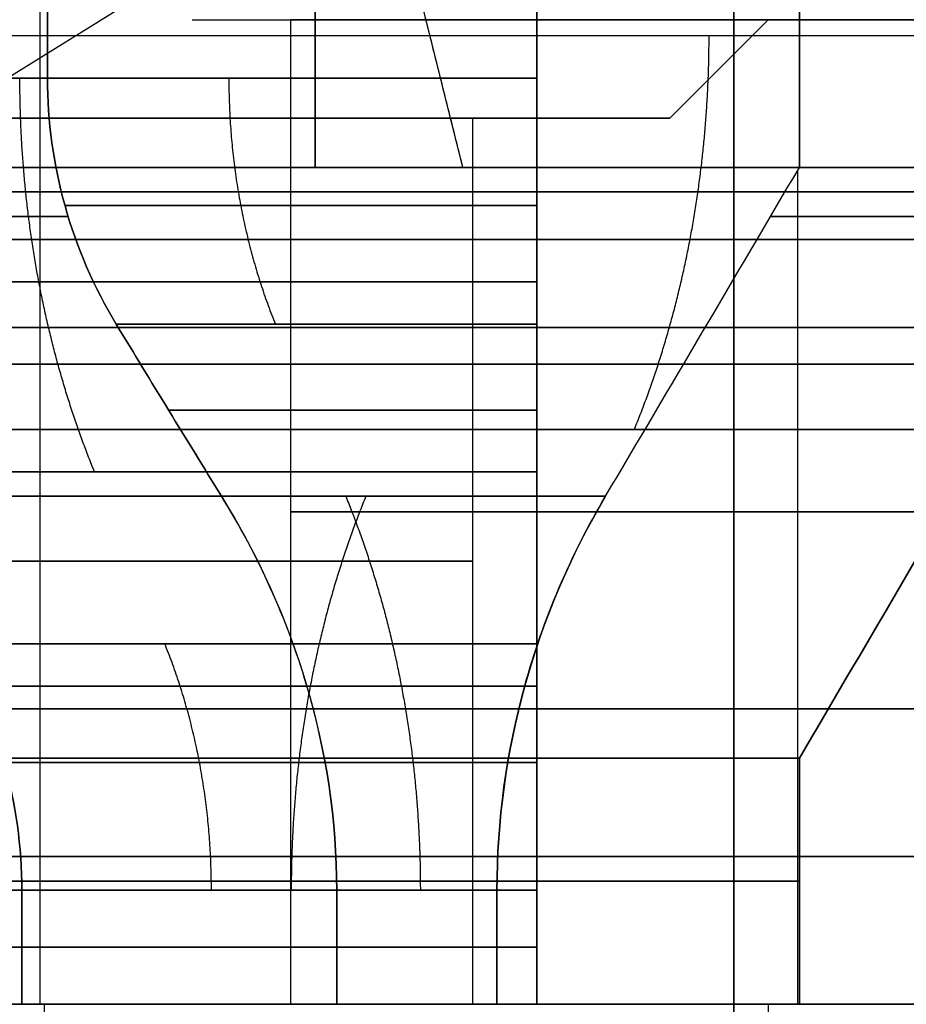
# Model space of a CAD drawing. Header units: millimetres. Extents: x 0 to 322, y -110 to 60.
# Tile 594 of 656: x 284.48 to 286.28, y -86.9 to -84.9. Entities that reach past the tile are written whole.
import ezdxf

# ---------------------------------------------------------------- set-up
doc = ezdxf.new("R2010")
doc.units = ezdxf.units.MM
doc.layers.add('Layer 01', color=18, linetype='Continuous', true_color=0x000000)

msp = doc.modelspace()

# ---------------------------------------------------------------- linework, layer by layer
at = {"layer": 'Layer 01'}
for p, q in [((284.5216, -86.9, 23.66), (284.5216, -83.7, 23.66)), ((284.5216, -86.9, 24.46), (284.5216, -83.7, 24.46)), ((284.5216, -86.9, 12.54), (284.5216, -83.7, 12.54)), ((284.5216, -86.9, 13.34), (284.5216, -83.7, 13.34)), ((285.53, -86.9, 22.6516), (285.53, -83.7, 22.6516)), ((285.53, -83.7, 25.4684), (285.53, -86.9, 25.4684)), ((285.53, -86.9, 11.5316), (285.53, -83.7, 11.5316)), ((285.53, -83.7, 14.3484), (285.53, -86.9, 14.3484)), ((285.08, -83.9667, 27.575), (285.08, -85.2, 27.575)), ((285.38, -85.2, 27.525), (285.18, -84.3999, 27.525)), ((283.9, -85.3629, 18.5), (285.2947, -84.4969, 17.9478)), ((284.83, -84.9, 24.06), (285.03, -84.9, 24.06)), ((284.83, -84.9, 12.94), (285.03, -84.9, 12.94)), ((285.03, -84.9, 24.06), (285.03, -86.9, 24.06)), ((285.03, -84.9, 12.94), (285.03, -86.9, 12.94)), ((285.8, -85.1, 18.5), (286, -84.9, 18.5)), ((285.93, -84.9, 22.96), (285.93, -84.9, 23.16)), ((285.93, -84.9, 24.96), (285.93, -84.9, 25.16)), ((285.93, -84.9, 11.84), (285.93, -84.9, 12.04)), ((285.93, -84.9, 13.84), (285.93, -84.9, 14.04)), ((285.4, -86.9, 18.5), (285.4, -85.1, 18.5)), ((285.4, -85.1, 18.5), (285.8, -85.1, 18.5)), ((285.38, -85.2, 27.675), (285.08, -85.2, 27.675)), ((286.0602, -86.9, 18.9), (286.0602, -85.2053, 18.9)), ((286.0602, -86.9, 18.1), (286.0602, -85.2053, 18.1)), ((284.5785, -85.3, 23.66), (283.9449, -85.3, 23.66)), ((283.9449, -85.3, 24.46), (284.5785, -85.3, 24.46)), ((284.5785, -85.3, 12.54), (283.9449, -85.3, 12.54)), ((283.9449, -85.3, 13.34), (284.5785, -85.3, 13.34)), ((285.53, -85.3, 22.0749), (285.53, -85.3, 22.7085)), ((285.53, -85.3, 25.4115), (285.53, -85.3, 26.0451)), ((285.53, -85.3, 10.9549), (285.53, -85.3, 11.5885)), ((285.53, -85.3, 14.2915), (285.53, -85.3, 14.9251)), ((286.0046, -85.3, 18.9), (286.6278, -85.3, 18.9)), ((286.6278, -85.3, 18.1), (286.0046, -85.3, 18.1)), ((284.53, -86.9, 24.06), (284.53, -88.95, 24.06)), ((285.03, -86.9, 24.06), (284.53, -86.9, 24.06)), ((285.03, -86.9, 12.94), (284.53, -86.9, 12.94)), ((284.53, -86.9, 12.94), (284.53, -88.95, 12.94)), ((284.8772, -86.9, 24.9828), (284.7475, -86.9, 24.9828)), ((284.8772, -86.9, 23.1372), (284.7475, -86.9, 23.1372)), ((284.8772, -86.9, 12.0172), (284.7475, -86.9, 12.0172)), ((284.8772, -86.9, 13.8628), (284.7475, -86.9, 13.8628)), ((284.7964, -86.9, 24.46), (284.7964, -86.9, 23.66)), ((284.7964, -86.9, 13.34), (284.7964, -86.9, 12.54)), ((285.0072, -86.9, 25.2425), (285.0072, -86.9, 25.1128)), ((285.0072, -86.9, 23.0072), (285.0072, -86.9, 22.8775)), ((285.0072, -86.9, 11.8872), (285.0072, -86.9, 11.7575)), ((285.0072, -86.9, 14.1225), (285.0072, -86.9, 13.9928)), ((285.1817, -86.9, 20.2881), (285.1817, -86.9, 20.1635)), ((285.1817, -86.9, 16.8365), (285.1817, -86.9, 16.7119)), ((286, -86.9, 18.5), (285.4, -86.9, 18.5)), ((286.33, -86.9, 25.1631), (285.53, -86.9, 25.1631)), ((286.33, -86.9, 22.9569), (285.53, -86.9, 22.9569)), ((286.33, -86.9, 14.0431), (285.53, -86.9, 14.0431)), ((286.33, -86.9, 11.8369), (285.53, -86.9, 11.8369)), ((285.6881, -86.9, 19.7817), (285.5635, -86.9, 19.7817)), ((285.6881, -86.9, 17.2183), (285.5635, -86.9, 17.2183)), ((285.93, -86.9, 25.46), (285.93, -86.9, 24.96)), ((285.93, -86.9, 23.16), (285.93, -86.9, 22.66)), ((285.93, -86.9, 14.34), (285.93, -86.9, 13.84)), ((285.93, -86.9, 12.04), (285.93, -86.9, 11.54)), ((286, -86.9, 18.5), (286, -89.2, 18.5))]:
    msp.add_line(p, q, dxfattribs=at)
at = {"layer": 'Layer 01', "extrusion": (0, -1, 0)}
for centre, radius, start, end in [((285.93, 24.06, 84.9), 0.9, 90, 270), ((285.93, 12.94, 84.9), 0.9, 90, 270), ((285.93, 24.06, 84.9), 0.9, 270, 90), ((285.93, 12.94, 84.9), 0.9, 270, 90), ((285.93, 24.06, 85.0187), 2.05, 101.2518, 168.7482), ((285.93, 12.94, 85.0187), 2.05, 191.2518, 258.7482), ((283.9, 18.5, 85.1), 1.5, 270, 90), ((285.93, 24.06, 85.9), 0.9, 90, 270), ((285.93, 12.94, 85.9), 0.9, 90, 270), ((285.93, 24.06, 85.9), 0.9, 270, 90), ((285.93, 12.94, 85.9), 0.9, 270, 90), ((290.5, 18.5, 86.3), 16.8, 90, 270), ((285.93, 12.94, 86.6679), 0.9, 206.3878, 243.6122), ((283.9, 18.5, 86.9), 2.1, 280.9806, 349.0194), ((283.9, 18.5, 86.9), 2.1, 10.9806, 79.0194), ((285.93, 24.06, 86.9), 1.4, 163.3985, 196.6015), ((285.93, 24.06, 86.9), 1.4, 106.6015, 163.3985), ((285.93, 24.06, 86.9), 1.4, 196.6015, 253.3985), ((285.93, 12.94, 86.9), 1.4, 106.6015, 163.3985), ((285.93, 12.94, 86.9), 1.4, 196.6015, 253.3985), ((285.93, 24.06, 86.9), 0.9, 153.6122, 206.3878), ((285.93, 12.94, 86.9), 0.9, 153.6122, 206.3878), ((285.93, 24.06, 86.9), 1.4, 90, 106.6015), ((285.93, 24.06, 86.9), 1.4, 253.3985, 270), ((285.93, 24.06, 86.9), 0.9, 243.6122, 270), ((285.93, 24.06, 86.9), 0.9, 90, 116.3878), ((285.93, 12.94, 86.9), 0.9, 243.6122, 270), ((285.93, 12.94, 86.9), 0.9, 90, 116.3878), ((285.93, 24.06, 86.9), 1.4, 73.3985, 90), ((285.93, 24.06, 86.9), 1.4, 270, 286.6015), ((285.93, 12.94, 86.9), 1.4, 73.3985, 90), ((285.93, 12.94, 86.9), 1.4, 270, 286.6015), ((283.9, 18.5, 86.9), 2.1, 349.0194, 10.9806)]:
    msp.add_arc(centre, radius, start, end, dxfattribs=at)
at = {"layer": 'Layer 01', "extrusion": (7.8856e-11, 1, 1.13819e-11)}
msp.add_arc((-283.9, 18.5, -84.9321), 2.8, 98.2132, 171.7868, dxfattribs=at)
at = {"layer": 'Layer 01', "extrusion": (-1.13821e-11, -1, 7.88502e-11)}
msp.add_arc((283.9, 18.5, 84.9321), 2.8, 278.2132, 351.7868, dxfattribs=at)
at = {"layer": 'Layer 01', "extrusion": (-9.2927e-11, 1, -9.2927e-11)}
msp.add_arc((-285.93, 24.06, -85.0187), 2.05, 281.2518, 348.7482, dxfattribs=at)
at = {"layer": 'Layer 01', "extrusion": (-9.2927e-11, 1, 9.2927e-11)}
msp.add_arc((-285.93, 12.94, -85.0187), 2.05, 11.2518, 78.7482, dxfattribs=at)
at = {"layer": 'Layer 01', "extrusion": (-1.8164e-10, 1, 1.8164e-10)}
msp.add_arc((-285.93, 12.94, -85.0187), 1.45, 16.0134, 73.9866, dxfattribs=at)
at = {"layer": 'Layer 01', "extrusion": (-1.8164e-10, 1, -1.8164e-10)}
msp.add_arc((-285.93, 12.94, -85.0187), 1.45, 286.0134, 343.9866, dxfattribs=at)
at = {"layer": 'Layer 01', "extrusion": (-3.87865e-10, 1, -6.29356e-10)}
msp.add_arc((-285.93, 24.06, -85.0187), 1.45, 286.0134, 343.9866, dxfattribs=at)
at = {"layer": 'Layer 01', "extrusion": (-6.45549e-10, 1, 4.44284e-10)}
msp.add_arc((-285.93, 24.06, -85.0187), 1.45, 16.0134, 73.9866, dxfattribs=at)
at = {"layer": 'Layer 01', "extrusion": (0, 1, -3.7397e-15)}
msp.add_arc((-283.9, 18.5, -85.1), 1.9, 90, 270, dxfattribs=at)
at = {"layer": 'Layer 01', "extrusion": (2.70798e-11, 1, -1.39757e-11)}
msp.add_arc((-283.9, 18.5, -85.2), 2.2, 190.4757, 259.5243, dxfattribs=at)
at = {"layer": 'Layer 01', "extrusion": (1.68899e-11, 1, 1.85823e-11)}
msp.add_arc((-283.9, 18.5, -85.2), 2.2, 100.4757, 169.5243, dxfattribs=at)
at = {"layer": 'Layer 01', "extrusion": (0, 1, 0)}
for centre, radius, start, end in [((-283.9, 18.5, -85.25), 2.925, 90, 270), ((-285.93, 24.06, -85.525), 2.1, 270, 90), ((-285.93, 12.94, -85.525), 2.1, 270, 90), ((-285.93, 24.06, -85.525), 2.1, 90, 270), ((-285.93, 12.94, -85.525), 2.1, 90, 270), ((-285.93, 24.06, -85.6933), 1.2152, 289.2181, 340.7819), ((-285.93, 24.06, -85.6933), 1.2152, 19.2181, 70.7819), ((-285.93, 12.94, -85.6933), 1.2152, 289.2181, 340.7819), ((-285.93, 12.94, -85.6933), 1.2152, 19.2181, 70.7819), ((-283.9, 18.5, -86), 1.5, 90, 270), ((-283.9, 18.5, -86.65), 2.2, 100.4757, 169.5243), ((-283.9, 18.5, -86.65), 2.2, 190.4757, 259.5243), ((-283.9, 18.5, -86.784), 1.6, 104.4775, 165.5225), ((-283.9, 18.5, -86.784), 1.6, 194.4775, 255.5225), ((-285.93, 24.06, -86.784), 1.5, 15.466, 74.534), ((-285.93, 24.06, -86.784), 1.5, 285.466, 344.534), ((-285.93, 12.94, -86.784), 1.5, 285.466, 344.534), ((-285.93, 12.94, -86.784), 1.5, 15.466, 74.534), ((-290.5, 18.5, -86.9), 12.9, 273.55551, 78.82546), ((-290.5, 18.5, -86.9), 12.5, 274.58857, 90), ((-283.9, 18.5, -86.9), 1.5, 90, 270), ((-283.9, 18.5, -86.9), 1.6, 104.4775, 165.5225), ((-283.9, 18.5, -86.9), 1.6, 194.4775, 255.5225), ((-283.9, 18.5, -86.9), 2.2, 100.4757, 169.5243), ((-283.9, 18.5, -86.9), 2.2, 190.4757, 259.5243), ((-285.93, 24.06, -86.9), 1.5, 15.466, 74.534), ((-285.93, 24.06, -86.9), 1.5, 285.466, 344.534), ((-285.93, 12.94, -86.9), 1.5, 285.466, 344.534), ((-285.93, 12.94, -86.9), 1.5, 15.466, 74.534), ((-285.93, 12.94, -86.9), 1.4, 343.3985, 16.6015), ((-285.93, 12.94, -86.9), 1.4, 73.3985, 90), ((-285.93, 12.94, -86.9), 1.4, 270, 286.6015), ((-285.93, 24.06, -86.9), 0.9, 90, 116.3878), ((-285.93, 24.06, -86.9), 0.9, 243.6122, 270), ((-285.93, 12.94, -86.9), 0.9, 90, 116.3878), ((-285.93, 12.94, -86.9), 0.9, 243.6122, 270)]:
    msp.add_arc(centre, radius, start, end, dxfattribs=at)
at = {"layer": 'Layer 01', "extrusion": (4.03299e-10, -1, 5.59811e-10)}
msp.add_arc((285.93, 24.06, 85.5187), 1.316, 197.6947, 252.3053, dxfattribs=at)
at = {"layer": 'Layer 01', "extrusion": (5.80891e-10, -1, -3.98862e-10)}
msp.add_arc((285.93, 24.06, 85.5187), 1.316, 107.6947, 162.3053, dxfattribs=at)
at = {"layer": 'Layer 01', "extrusion": (-3.59258e-10, 1, -3.59691e-10)}
msp.add_arc((-285.93, 12.94, -85.5187), 1.316, 287.6947, 342.3053, dxfattribs=at)
at = {"layer": 'Layer 01', "extrusion": (-3.63265e-10, 1, 3.55691e-10)}
msp.add_arc((-285.93, 12.94, -85.5187), 1.316, 17.6947, 72.3053, dxfattribs=at)
at = {"layer": 'Layer 01', "extrusion": (0, -1, 4.22942e-16)}
msp.add_arc((290.5, 18.5, 85.6), 16.8, 90, 270, dxfattribs=at)
at = {"layer": 'Layer 01', "extrusion": (0, 1, 4.80096e-16)}
msp.add_arc((-290.5, 18.5, -85.6), 14.8, 270, 90, dxfattribs=at)
at = {"layer": 'Layer 01', "extrusion": (-2.61123e-10, -1, -1.57786e-10)}
msp.add_arc((283.9, 18.5, 85.7321), 2.5856, 8.8994, 81.1006, dxfattribs=at)
at = {"layer": 'Layer 01', "extrusion": (-1.60499e-10, -1, 2.53883e-10)}
msp.add_arc((283.9, 18.5, 85.7321), 2.5856, 278.8994, 351.1006, dxfattribs=at)
at = {"layer": 'Layer 01', "extrusion": (1.20449e-10, -1, -1.86043e-10)}
msp.add_arc((285.93, 24.06, 85.8187), 1.8356, 102.5862, 167.4138, dxfattribs=at)
at = {"layer": 'Layer 01', "extrusion": (-1.24817e-10, 1, -1.73244e-10)}
msp.add_arc((-285.93, 24.06, -85.8187), 1.8356, 282.5862, 347.4138, dxfattribs=at)
at = {"layer": 'Layer 01', "extrusion": (-1.11034e-10, 1, -1.11575e-10)}
msp.add_arc((-285.93, 12.94, -85.8187), 1.8356, 282.5862, 347.4138, dxfattribs=at)
at = {"layer": 'Layer 01', "extrusion": (-1.83093e-10, 1, 1.21768e-10)}
msp.add_arc((-285.93, 12.94, -85.8187), 1.8356, 12.5862, 77.4138, dxfattribs=at)
at = {"layer": 'Layer 01', "extrusion": (-3.92801e-10, 1, -3.15393e-10)}
msp.add_arc((-283.9, 18.5, -85.8679), 1.8144, 102.7363, 167.2637, dxfattribs=at)
at = {"layer": 'Layer 01', "extrusion": (-3.09365e-10, 1, 3.94648e-10)}
msp.add_arc((-283.9, 18.5, -85.8679), 1.8144, 192.7363, 257.2637, dxfattribs=at)
at = {"layer": 'Layer 01', "extrusion": (4.66984e-10, 1, 1.14665e-09)}
msp.add_arc((-285.93, 24.06, -85.8679), 1.1144, 291.0358, 338.9642, dxfattribs=at)
at = {"layer": 'Layer 01', "extrusion": (1.12464e-09, 1, -4.78341e-10)}
msp.add_arc((-285.93, 24.06, -85.8679), 1.1144, 21.0358, 68.9642, dxfattribs=at)
at = {"layer": 'Layer 01', "extrusion": (1.07056e-09, 1, 1.30399e-09)}
msp.add_arc((-285.93, 12.94, -85.8679), 1.1144, 291.0358, 338.9642, dxfattribs=at)
at = {"layer": 'Layer 01', "extrusion": (1.29827e-09, 1, -1.07623e-09)}
msp.add_arc((-285.93, 12.94, -85.8679), 1.1144, 21.0358, 68.9642, dxfattribs=at)
at = {"layer": 'Layer 01', "extrusion": (4.33289e-10, 1, -4.54888e-10)}
msp.add_arc((-285.93, 24.06, -86.1679), 1.634, 14.1701, 75.8299, dxfattribs=at)
at = {"layer": 'Layer 01', "extrusion": (2.85859e-10, 1, 4.75456e-10)}
msp.add_arc((-285.93, 24.06, -86.1679), 1.634, 284.1701, 345.8299, dxfattribs=at)
at = {"layer": 'Layer 01', "extrusion": (2.85822e-10, 1, 4.75407e-10)}
msp.add_arc((-285.93, 12.94, -86.1679), 1.634, 284.1701, 345.8299, dxfattribs=at)
at = {"layer": 'Layer 01', "extrusion": (4.612e-10, 1, -2.89903e-10)}
msp.add_arc((-285.93, 12.94, -86.1679), 1.634, 14.1701, 75.8299, dxfattribs=at)
at = {"layer": 'Layer 01', "extrusion": (-9.62835e-12, -1, -1.72361e-11)}
msp.add_arc((283.9, 18.5, 86.4), 2.2, 10.4757, 79.5243, dxfattribs=at)
at = {"layer": 'Layer 01', "extrusion": (-2.48749e-11, -1, 2.05963e-12)}
msp.add_arc((283.9, 18.5, 86.4), 2.2, 280.4757, 349.5243, dxfattribs=at)
at = {"layer": 'Layer 01', "extrusion": (6.61615e-28, 1, 5.86761e-12)}
msp.add_arc((-290.5, 18.5, -86.6), 12.8, 274.4808, 90, dxfattribs=at)
at = {"layer": 'Layer 01', "extrusion": (1.87707e-10, -1, 4.84665e-11)}
msp.add_arc((283.9, 18.5, 86.6679), 1.6, 14.4775, 75.5225, dxfattribs=at)
at = {"layer": 'Layer 01', "extrusion": (4.84615e-11, -1, -1.8769e-10)}
msp.add_arc((283.9, 18.5, 86.6679), 1.6, 284.4775, 345.5225, dxfattribs=at)
at = {"layer": 'Layer 01', "extrusion": (-1.20403e-09, -1, 8.21509e-10)}
msp.add_arc((285.93, 24.06, 86.6679), 1.5, 105.466, 164.534, dxfattribs=at)
at = {"layer": 'Layer 01', "extrusion": (-1.17476e-09, -1, -7.15721e-10)}
msp.add_arc((285.93, 24.06, 86.6679), 1.5, 195.466, 254.534, dxfattribs=at)
at = {"layer": 'Layer 01', "extrusion": (-5.85257e-11, -1, -2.11549e-10)}
msp.add_arc((285.93, 12.94, 86.6679), 1.5, 195.466, 254.534, dxfattribs=at)
at = {"layer": 'Layer 01', "extrusion": (-2.11536e-10, -1, 5.85265e-11)}
msp.add_arc((285.93, 12.94, 86.6679), 1.5, 105.466, 164.534, dxfattribs=at)
at = {"layer": 'Layer 01', "extrusion": (5.84768e-09, 1, 5.84768e-09)}
msp.add_arc((-285.93, 24.06, -86.6679), 0.9, 296.3878, 333.6122, dxfattribs=at)
at = {"layer": 'Layer 01', "extrusion": (5.84768e-09, 1, -5.84768e-09)}
msp.add_arc((-285.93, 24.06, -86.6679), 0.9, 26.3878, 63.6122, dxfattribs=at)
at = {"layer": 'Layer 01', "extrusion": (-1.56329e-09, -1, 7.75619e-10)}
msp.add_arc((285.93, 12.94, 86.6679), 0.9, 116.3878, 153.6122, dxfattribs=at)
at = {"layer": 'Layer 01'}
for points, degree in [([(285.08, -85.2, 27.3), (285.08, -81.95, 27.3), (285.08, -78.7, 27.3)], 2), ([(285.08, -85.2, 27.75), (285.08, -82, 27.75), (285.08, -78.8, 27.75)], 2), ([(285.93, -83.1, 21.96), (285.93, -85.525, 21.96), (285.93, -87.95, 21.96)], 2), ([(285.93, -87.95, 26.16), (285.93, -85.525, 26.16), (285.93, -83.1, 26.16)], 2), ([(285.93, -83.1, 10.84), (285.93, -85.525, 10.84), (285.93, -87.95, 10.84)], 2), ([(285.93, -87.95, 15.04), (285.93, -85.525, 15.04), (285.93, -83.1, 15.04)], 2), ([(284.5363, -85.0187, 23.66), (284.5363, -84.3593, 23.66), (284.5363, -83.7, 23.66)], 2), ([(284.5363, -83.7, 13.34), (284.5363, -84.3593, 13.34), (284.5363, -85.0187, 13.34)], 2), ([(284.5363, -85.0187, 12.54), (284.5363, -84.3593, 12.54), (284.5363, -83.7, 12.54)], 2), ([(284.5363, -83.7, 24.46), (284.5363, -84.3593, 24.46), (284.5363, -85.0187, 24.46)], 2), ([(285.53, -85.0187, 25.4537), (285.53, -84.3593, 25.4537), (285.53, -83.7, 25.4537)], 2), ([(285.53, -85.0187, 14.3337), (285.53, -84.3593, 14.3337), (285.53, -83.7, 14.3337)], 2), ([(285.53, -83.7, 11.5463), (285.53, -84.3593, 11.5463), (285.53, -85.0187, 11.5463)], 2), ([(285.53, -83.7, 22.6663), (285.53, -84.3593, 22.6663), (285.53, -85.0187, 22.6663)], 2), ([(285.53, -83.7, 22.0494), (285.53, -84.3593, 22.0494), (285.53, -85.0187, 22.0494)], 2), ([(285.53, -85.0187, 26.0706), (285.53, -84.3593, 26.0706), (285.53, -83.7, 26.0706)], 2), ([(285.53, -83.7, 10.9294), (285.53, -84.3593, 10.9294), (285.53, -85.0187, 10.9294)], 2), ([(285.53, -85.0187, 14.9506), (285.53, -84.3593, 14.9506), (285.53, -83.7, 14.9506)], 2), ([(286.0633, -83.7, 18.1), (286.0633, -84.45, 18.1), (286.0633, -85.2, 18.1)], 2), ([(286.0633, -85.2, 18.9), (286.0633, -84.45, 18.9), (286.0633, -83.7, 18.9)], 2), ([(285.38, -85.2, 27.35), (285.28, -84.8, 27.35), (285.18, -84.3999, 27.35)], 2), ([(285.38, -85.2, 27.7), (285.28, -84.8, 27.7), (285.18, -84.3999, 27.7)], 2), ([(285.93, -84.9, 24.96), (285.93, -85.9, 24.96), (285.93, -86.9, 24.96)], 2), ([(285.93, -86.9, 23.16), (285.93, -85.9, 23.16), (285.93, -84.9, 23.16)], 2), ([(285.93, -84.9, 13.84), (285.93, -85.9, 13.84), (285.93, -86.9, 13.84)], 2), ([(285.93, -86.9, 12.04), (285.93, -85.9, 12.04), (285.93, -84.9, 12.04)], 2), ([(284.6762, -85.5187, 23.66), (284.5851, -85.3682, 23.66), (284.5363, -85.1945, 23.66), (284.5363, -85.0187, 23.66)], 3), ([(284.5363, -85.0187, 24.46), (284.5363, -85.1945, 24.46), (284.5851, -85.3682, 24.46), (284.6762, -85.5187, 24.46)], 3), ([(284.6762, -85.5187, 13.34), (284.5851, -85.3682, 13.34), (284.5363, -85.1945, 13.34), (284.5363, -85.0187, 13.34)], 3), ([(285.53, -85.0187, 22.0494), (285.53, -85.2994, 22.0494), (285.53, -85.577, 22.1255), (285.53, -85.8187, 22.2685)], 3), ([(285.53, -85.8187, 25.8515), (285.53, -85.577, 25.9945), (285.53, -85.2994, 26.0706), (285.53, -85.0187, 26.0706)], 3), ([(285.53, -85.0187, 10.9294), (285.53, -85.2994, 10.9294), (285.53, -85.577, 11.0055), (285.53, -85.8187, 11.1485)], 3), ([(285.53, -85.8187, 14.7315), (285.53, -85.577, 14.8745), (285.53, -85.2994, 14.9506), (285.53, -85.0187, 14.9506)], 3), ([(288, -85.2, 27.3), (286.54, -85.2, 27.3), (285.08, -85.2, 27.3)], 2), ([(285.08, -85.2, 27.3), (285.08, -85.2, 27.525), (285.08, -85.2, 27.75)], 2), ([(285.08, -85.2, 27.75), (286.39, -85.2, 27.75), (287.7, -85.2, 27.75)], 2), ([(285.38, -85.2, 27.7), (285.38, -85.2, 27.525), (285.38, -85.2, 27.35)], 2), ([(288, -85.2, 27.7), (286.69, -85.2, 27.7), (285.38, -85.2, 27.7)], 2), ([(285.38, -85.2, 27.35), (286.69, -85.2, 27.35), (288, -85.2, 27.35)], 2), ([(285.6697, -85.8679, 18.1), (285.8014, -85.6456, 18.1), (285.9325, -85.4229, 18.1), (286.0633, -85.2, 18.1)], 3), ([(284.8899, -85.8679, 23.66), (284.8181, -85.7519, 23.66), (284.747, -85.6354, 23.66), (284.6762, -85.5187, 23.66)], 3), ([(284.6762, -85.5187, 12.54), (284.747, -85.6354, 12.54), (284.8181, -85.7519, 12.54), (284.8899, -85.8679, 12.54)], 3), ([(286.0633, -86.4, 18.9), (286.194, -86.1775, 18.9), (286.3243, -85.9548, 18.9), (286.4545, -85.7321, 18.9)], 3), ([(284.8899, -85.8679, 23.66), (285.0385, -86.1082, 23.66), (285.1238, -86.3853, 23.66), (285.1238, -86.6679, 23.66)], 3), ([(284.4843, -86.6679, 23.66), (284.4843, -86.4923, 23.66), (284.4356, -86.3189, 23.66), (284.3457, -86.1679, 23.66)], 3), ([(284.4843, -86.6679, 24.46), (284.4843, -86.4923, 24.46), (284.4356, -86.3189, 24.46), (284.3457, -86.1679, 24.46)], 3), ([(284.4843, -86.6679, 12.54), (284.4843, -86.4923, 12.54), (284.4356, -86.3189, 12.54), (284.3457, -86.1679, 12.54)], 3), ([(285.53, -86.1679, 11.3557), (285.53, -86.3189, 11.4456), (285.53, -86.4923, 11.4943), (285.53, -86.6679, 11.4943)], 3), ([(286.0633, -86.9, 18.9), (286.0633, -86.65, 18.9), (286.0633, -86.4, 18.9)], 2), ([(286.0633, -86.4, 18.1), (286.0633, -86.65, 18.1), (286.0633, -86.9, 18.1)], 2), ([(284.4843, -86.6679, 24.46), (284.4843, -86.784, 24.46), (284.4843, -86.9, 24.46)], 2), ([(284.4843, -86.9, 23.66), (284.4843, -86.784, 23.66), (284.4843, -86.6679, 23.66)], 2), ([(284.4843, -86.6679, 13.34), (284.4843, -86.784, 13.34), (284.4843, -86.9, 13.34)], 2), ([(284.4843, -86.9, 12.54), (284.4843, -86.784, 12.54), (284.4843, -86.6679, 12.54)], 2), ([(285.1238, -86.6679, 23.66), (285.1238, -86.784, 23.66), (285.1238, -86.9, 23.66)], 2), ([(285.1238, -86.9, 24.46), (285.1238, -86.784, 24.46), (285.1238, -86.6679, 24.46)], 2), ([(285.1238, -86.6679, 12.54), (285.1238, -86.784, 12.54), (285.1238, -86.9, 12.54)], 2), ([(285.1238, -86.9, 13.34), (285.1238, -86.784, 13.34), (285.1238, -86.6679, 13.34)], 2), ([(285.4492, -86.6679, 18.9), (285.4492, -86.784, 18.9), (285.4492, -86.9, 18.9)], 2), ([(285.4492, -86.9, 18.1), (285.4492, -86.784, 18.1), (285.4492, -86.6679, 18.1)], 2), ([(285.53, -86.9, 23.2538), (285.53, -86.784, 23.2538), (285.53, -86.6679, 23.2538)], 2), ([(285.53, -86.6679, 24.8662), (285.53, -86.784, 24.8662), (285.53, -86.9, 24.8662)], 2), ([(285.53, -86.9, 25.5057), (285.53, -86.784, 25.5057), (285.53, -86.6679, 25.5057)], 2), ([(285.53, -86.6679, 22.6143), (285.53, -86.784, 22.6143), (285.53, -86.9, 22.6143)], 2), ([(285.53, -86.9, 12.1338), (285.53, -86.784, 12.1338), (285.53, -86.6679, 12.1338)], 2), ([(285.53, -86.6679, 13.7462), (285.53, -86.784, 13.7462), (285.53, -86.9, 13.7462)], 2), ([(285.53, -86.6679, 11.4943), (285.53, -86.784, 11.4943), (285.53, -86.9, 11.4943)], 2), ([(285.53, -86.9, 14.3857), (285.53, -86.784, 14.3857), (285.53, -86.6679, 14.3857)], 2), ([(284.5884, -86.9, 24.46), (284.5363, -86.9, 24.46), (284.4843, -86.9, 24.46)], 2), ([(284.4843, -86.9, 23.66), (284.5363, -86.9, 23.66), (284.5884, -86.9, 23.66)], 2), ([(284.4843, -86.9, 13.34), (284.5363, -86.9, 13.34), (284.5884, -86.9, 13.34)], 2), ([(284.5884, -86.9, 12.54), (284.5363, -86.9, 12.54), (284.4843, -86.9, 12.54)], 2), ([(284.5884, -86.9, 24.46), (284.8561, -86.9, 24.46), (285.1238, -86.9, 24.46)], 2), ([(285.1238, -86.9, 23.66), (284.8561, -86.9, 23.66), (284.5884, -86.9, 23.66)], 2), ([(285.1238, -86.9, 12.54), (284.8561, -86.9, 12.54), (284.5884, -86.9, 12.54)], 2), ([(284.5884, -86.9, 13.34), (284.8561, -86.9, 13.34), (285.1238, -86.9, 13.34)], 2), ([(285.4492, -86.9, 18.9), (285.7054, -86.9, 18.9), (285.9616, -86.9, 18.9)], 2), ([(285.9616, -86.9, 18.1), (285.7054, -86.9, 18.1), (285.4492, -86.9, 18.1)], 2), ([(285.53, -86.9, 24.8662), (285.53, -86.9, 25.1339), (285.53, -86.9, 25.4016)], 2), ([(285.53, -86.9, 22.7184), (285.53, -86.9, 22.9861), (285.53, -86.9, 23.2538)], 2), ([(285.53, -86.9, 25.5057), (285.53, -86.9, 25.4537), (285.53, -86.9, 25.4016)], 2), ([(285.53, -86.9, 22.7184), (285.53, -86.9, 22.6663), (285.53, -86.9, 22.6143)], 2), ([(285.53, -86.9, 11.5984), (285.53, -86.9, 11.8661), (285.53, -86.9, 12.1338)], 2), ([(285.53, -86.9, 13.7462), (285.53, -86.9, 14.0139), (285.53, -86.9, 14.2816)], 2), ([(285.53, -86.9, 11.4943), (285.53, -86.9, 11.5463), (285.53, -86.9, 11.5984)], 2), ([(285.53, -86.9, 14.2816), (285.53, -86.9, 14.3337), (285.53, -86.9, 14.3857)], 2), ([(285.93, -86.9, 25.46), (285.93, -87.925, 25.46), (285.93, -88.95, 25.46)], 2), ([(285.93, -88.95, 22.66), (285.93, -87.925, 22.66), (285.93, -86.9, 22.66)], 2), ([(285.93, -86.9, 14.34), (285.93, -87.925, 14.34), (285.93, -88.95, 14.34)], 2), ([(285.93, -88.95, 11.54), (285.93, -87.925, 11.54), (285.93, -86.9, 11.54)], 2), ([(285.9616, -86.9, 18.9), (286.0124, -86.9, 18.9), (286.0633, -86.9, 18.9)], 2), ([(286.0633, -86.9, 18.1), (286.0124, -86.9, 18.1), (285.9616, -86.9, 18.1)], 2)]:
    msp.add_open_spline(points, degree=degree, dxfattribs=at)
at = {"layer": 'Layer 01', "extrusion": (0.707107, 1.81652e-13, -0.707107)}
msp.add_rational_spline([(285.7283, -85.7321, 20.3283), (285.8282, -85.4874, 20.4282), (285.8799, -85.2145, 20.4799), (285.8799, -84.9321, 20.4799)], [0.898115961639, 0.877714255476, 0.877714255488, 0.898115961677], degree=3, dxfattribs=at)
at = {"layer": 'Layer 01', "extrusion": (-0.707107, -3.90033e-13, -0.707107)}
msp.add_rational_spline([(285.7283, -85.7321, 16.6717), (285.8282, -85.4874, 16.5718), (285.8799, -85.2145, 16.5201), (285.8799, -84.9321, 16.5201)], [0.898115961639, 0.877714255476, 0.877714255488, 0.898115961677], degree=3, dxfattribs=at)
at = {"layer": 'Layer 01', "extrusion": (0.707107, -5.64638e-14, 0.707107)}
msp.add_rational_spline([(284.632, -85.8187, 25.358), (284.5321, -85.574, 25.4579), (284.4804, -85.3011, 25.5096), (284.4804, -85.0187, 25.5096)], [0.913770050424, 0.893012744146, 0.893012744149, 0.913770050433], degree=3, dxfattribs=at)
at = {"layer": 'Layer 01', "extrusion": (-0.707107, 2.62696e-14, 0.707107)}
msp.add_rational_spline([(284.632, -85.8187, 22.762), (284.5321, -85.574, 22.6621), (284.4804, -85.3011, 22.6104), (284.4804, -85.0187, 22.6104)], [0.913770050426, 0.893012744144, 0.893012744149, 0.913770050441], degree=3, dxfattribs=at)
at = {"layer": 'Layer 01', "extrusion": (-0.707107, 9.56247e-14, 0.707107)}
msp.add_rational_spline([(284.632, -85.8187, 11.642), (284.5321, -85.574, 11.5421), (284.4804, -85.3011, 11.4904), (284.4804, -85.0187, 11.4904)], [0.91377005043, 0.893012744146, 0.893012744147, 0.913770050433], degree=3, dxfattribs=at)
at = {"layer": 'Layer 01', "extrusion": (0.707107, -3.75967e-13, 0.707107)}
msp.add_rational_spline([(284.632, -85.8187, 14.238), (284.5321, -85.574, 14.3379), (284.4804, -85.3011, 14.3896), (284.4804, -85.0187, 14.3896)], [0.913770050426, 0.893012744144, 0.893012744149, 0.913770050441], degree=3, dxfattribs=at)
at = {"layer": 'Layer 01', "extrusion": (2.44309e-09, 1.05508e-09, 1)}
msp.add_open_spline([(284.6762, -85.5187, 12.54), (284.5851, -85.3682, 12.54), (284.5363, -85.1945, 12.54), (284.5363, -85.0187, 12.54)], degree=3, dxfattribs=at)
at = {"layer": 'Layer 01', "extrusion": (-0.707107, 9.76373e-13, 0.707107)}
msp.add_rational_spline([(284.9047, -85.0187, 23.0347), (284.9047, -85.1952, 23.0347), (284.937, -85.3658, 23.067), (284.9994, -85.5187, 23.1294)], [0.935887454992, 0.914627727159, 0.914627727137, 0.935887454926], degree=3, dxfattribs=at)
at = {"layer": 'Layer 01', "extrusion": (0.707107, 3.88906e-13, 0.707107)}
msp.add_rational_spline([(284.9047, -85.0187, 25.0853), (284.9047, -85.1952, 25.0853), (284.937, -85.3658, 25.053), (284.9994, -85.5187, 24.9906)], [0.935887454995, 0.914627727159, 0.914627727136, 0.935887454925], degree=3, dxfattribs=at)
at = {"layer": 'Layer 01', "extrusion": (-0.707107, 6.95749e-13, 0.707107)}
msp.add_rational_spline([(284.9047, -85.0187, 11.9147), (284.9047, -85.1952, 11.9147), (284.937, -85.3658, 11.947), (284.9994, -85.5187, 12.0094)], [0.93588745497, 0.914627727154, 0.914627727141, 0.935887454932], degree=3, dxfattribs=at)
at = {"layer": 'Layer 01', "extrusion": (0.707107, 5.2502e-13, 0.707107)}
msp.add_rational_spline([(284.9047, -85.0187, 13.9653), (284.9047, -85.1952, 13.9653), (284.937, -85.3658, 13.933), (284.9994, -85.5187, 13.8706)], [0.93588745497, 0.914627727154, 0.914627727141, 0.935887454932], degree=3, dxfattribs=at)
at = {"layer": 'Layer 01', "extrusion": (-1, 5.97221e-22, 8.12208e-13)}
msp.add_open_spline([(285.53, -85.0187, 22.6663), (285.53, -85.1945, 22.6663), (285.53, -85.3682, 22.7151), (285.53, -85.5187, 22.8062)], degree=3, dxfattribs=at)
at = {"layer": 'Layer 01', "extrusion": (1, 3.23183e-13, -7.48348e-13)}
msp.add_open_spline([(285.53, -85.5187, 25.3138), (285.53, -85.3682, 25.4049), (285.53, -85.1945, 25.4537), (285.53, -85.0187, 25.4537)], degree=3, dxfattribs=at)
at = {"layer": 'Layer 01', "extrusion": (-1, -1.156e-09, -2.67593e-09)}
msp.add_open_spline([(285.53, -85.5187, 11.6862), (285.53, -85.3682, 11.5951), (285.53, -85.1945, 11.5463), (285.53, -85.0187, 11.5463)], degree=3, dxfattribs=at)
at = {"layer": 'Layer 01', "extrusion": (1, 2.41412e-10, -5.57371e-10)}
msp.add_open_spline([(285.53, -85.5187, 14.1938), (285.53, -85.3682, 14.2849), (285.53, -85.1945, 14.3337), (285.53, -85.0187, 14.3337)], degree=3, dxfattribs=at)
at = {"layer": 'Layer 01', "extrusion": (1.22019e-07, -7.22249e-08, -1)}
msp.add_open_spline([(285.6697, -85.8679, 18.9), (285.8014, -85.6456, 18.9), (285.9325, -85.4229, 18.9), (286.0633, -85.2, 18.9)], degree=3, dxfattribs=at)
at = {"layer": 'Layer 01', "extrusion": (4.40401e-14, 1, 1.03362e-13)}
msp.add_rational_spline([(285.53, -85.2775, 22.7018), (285.0583, -85.2775, 22.8407), (284.7107, -85.2775, 23.1883), (284.5718, -85.2775, 23.66)], [0.979667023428, 0.900034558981, 0.900034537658, 0.979666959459], degree=3, dxfattribs=at)
at = {"layer": 'Layer 01', "extrusion": (-3.03265e-14, -1, 6.65449e-16)}
msp.add_rational_spline([(284.5718, -85.2775, 24.46), (284.7107, -85.2775, 24.9317), (285.0583, -85.2775, 25.2793), (285.53, -85.2775, 25.4182)], [0.979667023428, 0.900034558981, 0.900034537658, 0.97966695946], degree=3, dxfattribs=at)
at = {"layer": 'Layer 01', "extrusion": (0, 1, 0)}
msp.add_rational_spline([(285.53, -85.2775, 11.5818), (285.0583, -85.2775, 11.7207), (284.7107, -85.2775, 12.0683), (284.5718, -85.2775, 12.54)], [0.97966702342, 0.900034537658, 0.900034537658, 0.979667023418], degree=3, dxfattribs=at)
at = {"layer": 'Layer 01', "extrusion": (-8.47529e-14, -1, 5.50918e-14)}
msp.add_rational_spline([(284.5718, -85.2775, 13.34), (284.7107, -85.2775, 13.8117), (285.0583, -85.2775, 14.1593), (285.53, -85.2775, 14.2982)], [0.979667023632, 0.900034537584, 0.900034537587, 0.979667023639], degree=3, dxfattribs=at)
at = {"layer": 'Layer 01', "extrusion": (3.91327e-14, 1, 3.29972e-14)}
msp.add_rational_spline([(286.6162, -85.3462, 18.9), (286.433, -85.3462, 20.1439), (285.5439, -85.3462, 21.033), (284.3, -85.3462, 21.2162)], [0.979497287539, 0.850587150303, 0.850587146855, 0.979497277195], degree=3, dxfattribs=at)
at = {"layer": 'Layer 01', "extrusion": (1.33975e-14, 1, -1.33975e-14)}
msp.add_rational_spline([(284.3, -85.3462, 15.7838), (285.5439, -85.3462, 15.967), (286.433, -85.3462, 16.8561), (286.6162, -85.3462, 18.1)], [0.979497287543, 0.850587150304, 0.850587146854, 0.979497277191], degree=3, dxfattribs=at)
at = {"layer": 'Layer 01', "extrusion": (1.14903e-14, -1, -2.35114e-15)}
msp.add_rational_spline([(285.53, -85.4328, 26.015), (284.7228, -85.4328, 25.8498), (284.1402, -85.4328, 25.2672), (283.975, -85.4328, 24.46)], [0.979231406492, 0.871192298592, 0.871192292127, 0.979231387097], degree=3, dxfattribs=at)
at = {"layer": 'Layer 01', "extrusion": (5.93504e-14, -1, 3.1933e-14)}
msp.add_rational_spline([(283.975, -85.4328, 23.66), (284.1402, -85.4328, 22.8528), (284.7228, -85.4328, 22.2702), (285.53, -85.4328, 22.105)], [0.979231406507, 0.871192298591, 0.871192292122, 0.9792313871], degree=3, dxfattribs=at)
at = {"layer": 'Layer 01', "extrusion": (-4.19181e-14, -1, -3.27789e-14)}
msp.add_rational_spline([(283.975, -85.4328, 12.54), (284.1402, -85.4328, 11.7328), (284.7228, -85.4328, 11.1502), (285.53, -85.4328, 10.985)], [0.979231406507, 0.871192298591, 0.871192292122, 0.979231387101], degree=3, dxfattribs=at)
at = {"layer": 'Layer 01', "extrusion": (2.38265e-14, -1, 1.273e-14)}
msp.add_rational_spline([(285.53, -85.4328, 14.895), (284.7228, -85.4328, 14.7298), (284.1402, -85.4328, 14.1472), (283.975, -85.4328, 13.34)], [0.979231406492, 0.871192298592, 0.871192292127, 0.979231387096], degree=3, dxfattribs=at)
at = {"layer": 'Layer 01', "extrusion": (2.0876e-08, 1.27701e-08, 1)}
msp.add_open_spline([(284.6762, -85.5187, 24.46), (284.747, -85.6354, 24.46), (284.8181, -85.7519, 24.46), (284.8899, -85.8679, 24.46)], degree=3, dxfattribs=at)
at = {"layer": 'Layer 01', "extrusion": (-5.21416e-09, -3.18957e-09, 1)}
msp.add_open_spline([(284.8899, -85.8679, 13.34), (284.8181, -85.7519, 13.34), (284.747, -85.6354, 13.34), (284.6762, -85.5187, 13.34)], degree=3, dxfattribs=at)
at = {"layer": 'Layer 01', "extrusion": (-1, -1.02895e-08, -1.6821e-08)}
msp.add_open_spline([(285.53, -85.5187, 22.8062), (285.53, -85.6354, 22.877), (285.53, -85.7519, 22.9481), (285.53, -85.8679, 23.0199)], degree=3, dxfattribs=at)
at = {"layer": 'Layer 01', "extrusion": (1, 0, 0)}
for points in [[(285.53, -85.8679, 25.1001), (285.53, -85.7519, 25.1719), (285.53, -85.6354, 25.243), (285.53, -85.5187, 25.3138)], [(285.53, -85.5187, 14.1938), (285.53, -85.6354, 14.123), (285.53, -85.7519, 14.0519), (285.53, -85.8679, 13.9801)]]:
    msp.add_open_spline(points, degree=3, dxfattribs=at)
at = {"layer": 'Layer 01', "extrusion": (-1, 0, 0)}
for points in [[(285.53, -85.8679, 11.8999), (285.53, -85.7519, 11.8281), (285.53, -85.6354, 11.757), (285.53, -85.5187, 11.6862)], [(285.53, -85.8679, 13.9801), (285.53, -86.1082, 13.8315), (285.53, -86.3853, 13.7462), (285.53, -86.6679, 13.7462)]]:
    msp.add_open_spline(points, degree=3, dxfattribs=at)
at = {"layer": 'Layer 01', "extrusion": (4.61781e-07, -2.70097e-07, -1)}
msp.add_open_spline([(286.4545, -85.7321, 18.1), (286.3243, -85.9548, 18.1), (286.194, -86.1775, 18.1), (286.0633, -86.4, 18.1)], degree=3, dxfattribs=at)
at = {"layer": 'Layer 01', "extrusion": (-1, 1.16673e-07, 1.96618e-07)}
msp.add_open_spline([(285.53, -85.8187, 22.2685), (285.53, -85.9352, 22.3374), (285.53, -86.0516, 22.4065), (285.53, -86.1679, 22.4757)], degree=3, dxfattribs=at)
at = {"layer": 'Layer 01', "extrusion": (1, 4.64284e-11, -7.87901e-11)}
msp.add_open_spline([(285.53, -86.1679, 25.6443), (285.53, -86.0516, 25.7135), (285.53, -85.9352, 25.7826), (285.53, -85.8187, 25.8515)], degree=3, dxfattribs=at)
at = {"layer": 'Layer 01', "extrusion": (-1, 1.16486e-07, 1.96303e-07)}
msp.add_open_spline([(285.53, -85.8187, 11.1485), (285.53, -85.9352, 11.2174), (285.53, -86.0516, 11.2865), (285.53, -86.1679, 11.3557)], degree=3, dxfattribs=at)
at = {"layer": 'Layer 01', "extrusion": (1, -4.64284e-11, 7.87901e-11)}
msp.add_open_spline([(285.53, -86.1679, 14.5243), (285.53, -86.0516, 14.5935), (285.53, -85.9352, 14.6626), (285.53, -85.8187, 14.7315)], degree=3, dxfattribs=at)
at = {"layer": 'Layer 01'}
for points, knots in [([(285.1238, -86.6679, 24.46), (285.1238, -86.5267, 24.46), (285.1027, -86.3863, 24.46), (285.0222, -86.1156, 24.46), (284.9642, -85.988, 24.46), (284.8899, -85.8679, 24.46)], [-0.846986, -0.846986, -0.846986, -0.846986, -0.423493, -0.423493, 0, 0, 0, 0]), ([(285.4492, -86.6679, 18.1), (285.4492, -86.5275, 18.1), (285.4683, -86.3877, 18.1), (285.5433, -86.1171, 18.1), (285.5982, -85.9888, 18.1), (285.6697, -85.8679, 18.1)], [-0.8423217, -0.8423217, -0.8423217, -0.8423217, -0.4211609, -0.4211609, 0, 0, 0, 0])]:
    msp.add_open_spline(points, degree=3, knots=knots, dxfattribs=at)
at = {"layer": 'Layer 01', "extrusion": (-2.08236e-10, -9.41438e-11, -1)}
msp.add_open_spline([(284.8899, -85.8679, 12.54), (285.0385, -86.1082, 12.54), (285.1238, -86.3853, 12.54), (285.1238, -86.6679, 12.54)], degree=3, dxfattribs=at)
at = {"layer": 'Layer 01', "extrusion": (1.26411e-09, 5.18999e-10, -1)}
msp.add_open_spline([(285.1238, -86.6679, 13.34), (285.1238, -86.5267, 13.34), (285.1027, -86.3863, 13.34), (285.0222, -86.1156, 13.34), (284.9642, -85.988, 13.34), (284.8899, -85.8679, 13.34)], degree=3, knots=[-0.846986, -0.846986, -0.846986, -0.846986, -0.423493, -0.423493, 0, 0, 0, 0], dxfattribs=at)
at = {"layer": 'Layer 01', "extrusion": (-0.707107, 3.82393e-13, 0.707107)}
msp.add_rational_spline([(285.1829, -85.8679, 19.7829), (285.0831, -86.1126, 19.6831), (285.0314, -86.3855, 19.6314), (285.0314, -86.6679, 19.6314)], [0.920986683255, 0.900065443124, 0.900065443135, 0.920986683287], degree=3, dxfattribs=at)
at = {"layer": 'Layer 01', "extrusion": (0.707107, 4.26857e-13, 0.707107)}
msp.add_rational_spline([(285.1829, -85.8679, 17.2171), (285.0831, -86.1126, 17.3169), (285.0314, -86.3855, 17.3686), (285.0314, -86.6679, 17.3686)], [0.920986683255, 0.900065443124, 0.900065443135, 0.920986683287], degree=3, dxfattribs=at)
at = {"layer": 'Layer 01', "extrusion": (0.707107, -2.84571e-13, -0.707107)}
msp.add_rational_spline([(285.142, -85.8679, 23.272), (285.2419, -86.1126, 23.3719), (285.2936, -86.3855, 23.4236), (285.2936, -86.6679, 23.4236)], [0.955874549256, 0.934160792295, 0.934160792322, 0.955874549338], degree=3, dxfattribs=at)
at = {"layer": 'Layer 01', "extrusion": (-0.707107, 1.33393e-13, -0.707107)}
msp.add_rational_spline([(285.142, -85.8679, 24.848), (285.2419, -86.1126, 24.7481), (285.2936, -86.3855, 24.6964), (285.2936, -86.6679, 24.6964)], [0.955874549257, 0.934160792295, 0.934160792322, 0.955874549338], degree=3, dxfattribs=at)
at = {"layer": 'Layer 01', "extrusion": (0.707107, -1.46732e-13, -0.707107)}
msp.add_rational_spline([(285.142, -85.8679, 12.152), (285.2419, -86.1126, 12.2519), (285.2936, -86.3855, 12.3036), (285.2936, -86.6679, 12.3036)], [0.955874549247, 0.934160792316, 0.934160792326, 0.955874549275], degree=3, dxfattribs=at)
at = {"layer": 'Layer 01', "extrusion": (-0.707107, 2.26768e-13, -0.707107)}
msp.add_rational_spline([(285.142, -85.8679, 13.728), (285.2419, -86.1126, 13.6281), (285.2936, -86.3855, 13.5764), (285.2936, -86.6679, 13.5764)], [0.955874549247, 0.934160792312, 0.934160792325, 0.955874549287], degree=3, dxfattribs=at)
at = {"layer": 'Layer 01', "extrusion": (2.25275e-09, -9.57123e-10, 1)}
msp.add_open_spline([(285.6697, -85.8679, 18.9), (285.5266, -86.1097, 18.9), (285.4492, -86.387, 18.9), (285.4492, -86.6679, 18.9)], degree=3, dxfattribs=at)
at = {"layer": 'Layer 01', "extrusion": (1, 0, 0)}
msp.add_open_spline([(285.53, -86.6679, 23.2538), (285.53, -86.5267, 23.2538), (285.53, -86.3863, 23.2327), (285.53, -86.1156, 23.1522), (285.53, -85.988, 23.0942), (285.53, -85.8679, 23.0199)], degree=3, knots=[-0.846986, -0.846986, -0.846986, -0.846986, -0.423493, -0.423493, 0, 0, 0, 0], dxfattribs=at)
at = {"layer": 'Layer 01', "extrusion": (-1, 4.0219e-13, -1.37578e-12)}
msp.add_open_spline([(285.53, -85.8679, 25.1001), (285.53, -86.1082, 24.9515), (285.53, -86.3853, 24.8662), (285.53, -86.6679, 24.8662)], degree=3, dxfattribs=at)
at = {"layer": 'Layer 01', "extrusion": (1, -8.72218e-10, -2.12441e-09)}
msp.add_open_spline([(285.53, -86.6679, 12.1338), (285.53, -86.5267, 12.1338), (285.53, -86.3863, 12.1127), (285.53, -86.1156, 12.0322), (285.53, -85.988, 11.9742), (285.53, -85.8679, 11.8999)], degree=3, knots=[-0.846986, -0.846986, -0.846986, -0.846986, -0.423493, -0.423493, 0, 0, 0, 0], dxfattribs=at)
at = {"layer": 'Layer 01', "extrusion": (2.10013e-09, 8.97331e-10, -1)}
msp.add_open_spline([(284.3457, -86.1679, 13.34), (284.4356, -86.3189, 13.34), (284.4843, -86.4923, 13.34), (284.4843, -86.6679, 13.34)], degree=3, dxfattribs=at)
at = {"layer": 'Layer 01', "extrusion": (-0.707107, -8.11028e-13, -0.707107)}
msp.add_rational_spline([(284.8693, -86.6679, 25.1207), (284.8693, -86.4914, 25.1207), (284.837, -86.3209, 25.153), (284.7746, -86.1679, 25.2154)], [0.927682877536, 0.906609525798, 0.906609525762, 0.927682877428], degree=3, dxfattribs=at)
at = {"layer": 'Layer 01', "extrusion": (0.707107, 2.84571e-13, -0.707107)}
msp.add_rational_spline([(284.8693, -86.6679, 22.9993), (284.8693, -86.4914, 22.9993), (284.837, -86.3209, 22.967), (284.7746, -86.1679, 22.9046)], [0.927682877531, 0.906609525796, 0.906609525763, 0.927682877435], degree=3, dxfattribs=at)
at = {"layer": 'Layer 01', "extrusion": (0.707107, -5.05114e-13, -0.707107)}
msp.add_rational_spline([(284.8693, -86.6679, 11.8793), (284.8693, -86.4914, 11.8793), (284.837, -86.3209, 11.847), (284.7746, -86.1679, 11.7846)], [0.927682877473, 0.906609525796, 0.906609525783, 0.927682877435], degree=3, dxfattribs=at)
at = {"layer": 'Layer 01', "extrusion": (-0.707107, 1.65051e-12, -0.707107)}
msp.add_rational_spline([(284.8693, -86.6679, 14.0007), (284.8693, -86.4914, 14.0007), (284.837, -86.3209, 14.033), (284.7746, -86.1679, 14.0954)], [0.927682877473, 0.906609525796, 0.906609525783, 0.927682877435], degree=3, dxfattribs=at)
at = {"layer": 'Layer 01', "extrusion": (1, -1.39056e-21, -4.10201e-13)}
msp.add_open_spline([(285.53, -86.1679, 22.4757), (285.53, -86.3189, 22.5656), (285.53, -86.4923, 22.6143), (285.53, -86.6679, 22.6143)], degree=3, dxfattribs=at)
at = {"layer": 'Layer 01', "extrusion": (-1, 1.39055e-21, -4.10201e-13)}
msp.add_open_spline([(285.53, -86.1679, 25.6443), (285.53, -86.3189, 25.5544), (285.53, -86.4923, 25.5057), (285.53, -86.6679, 25.5057)], degree=3, dxfattribs=at)
at = {"layer": 'Layer 01', "extrusion": (-1, 1.42452e-09, -3.33339e-09)}
msp.add_open_spline([(285.53, -86.6679, 14.3857), (285.53, -86.4923, 14.3857), (285.53, -86.3189, 14.4344), (285.53, -86.1679, 14.5243)], degree=3, dxfattribs=at)
at = {"layer": 'Layer 01', "extrusion": (-3.10533e-14, 1, -3.10524e-14)}
msp.add_rational_spline([(285.5054, -86.2538, 18.9), (285.3536, -86.2538, 19.5094), (284.9095, -86.2538, 19.9536), (284.3, -86.2538, 20.1054)], [0.974972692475, 0.882072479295, 0.882070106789, 0.974965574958], degree=3, dxfattribs=at)
at = {"layer": 'Layer 01', "extrusion": (-1.57002e-14, 1, 3.91175e-15)}
msp.add_rational_spline([(284.3, -86.2538, 16.8946), (284.9094, -86.2538, 17.0464), (285.3536, -86.2538, 17.4905), (285.5054, -86.2538, 18.1)], [0.974972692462, 0.882072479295, 0.882070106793, 0.974965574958], degree=3, dxfattribs=at)
at = {"layer": 'Layer 01', "extrusion": (2.53341e-13, -1, 2.53317e-13)}
msp.add_rational_spline([(285.0633, -86.2538, 23.6601), (285.1594, -86.2538, 23.4517), (285.3217, -86.2538, 23.2895), (285.53, -86.2538, 23.1933)], [0.969492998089, 0.929626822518, 0.92962131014, 0.969476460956], degree=3, dxfattribs=at)
at = {"layer": 'Layer 01', "extrusion": (1.53819e-13, -1, -2.75631e-13)}
msp.add_rational_spline([(285.5301, -86.2538, 24.9267), (285.3217, -86.2538, 24.8306), (285.1595, -86.2538, 24.6683), (285.0633, -86.2538, 24.46)], [0.969492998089, 0.929626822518, 0.92962131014, 0.969476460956], degree=3, dxfattribs=at)
at = {"layer": 'Layer 01', "extrusion": (-2.75631e-13, -1, -1.53819e-13)}
msp.add_rational_spline([(285.0633, -86.2538, 12.5401), (285.1594, -86.2538, 12.3317), (285.3217, -86.2538, 12.1695), (285.53, -86.2538, 12.0733)], [0.969492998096, 0.929626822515, 0.929621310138, 0.969476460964], degree=3, dxfattribs=at)
at = {"layer": 'Layer 01', "extrusion": (-7.01193e-14, -1, 1.00576e-13)}
msp.add_rational_spline([(285.5301, -86.2538, 13.8067), (285.3217, -86.2538, 13.7106), (285.1595, -86.2538, 13.5483), (285.0633, -86.2538, 13.34)], [0.969492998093, 0.929626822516, 0.929621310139, 0.969476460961], degree=3, dxfattribs=at)
at = {"layer": 'Layer 01', "extrusion": (-1.62396e-13, -1, 2.28124e-13)}
msp.add_rational_spline([(284.449, -86.4091, 24.46), (284.5948, -86.4091, 24.9998), (284.9902, -86.4091, 25.3952), (285.53, -86.4091, 25.541)], [0.976832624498, 0.890226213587, 0.890226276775, 0.976832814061], degree=3, dxfattribs=at)
at = {"layer": 'Layer 01', "extrusion": (3.6063e-14, 1, 3.60631e-14)}
msp.add_rational_spline([(285.53, -86.4091, 22.579), (284.9902, -86.4091, 22.7248), (284.5948, -86.4091, 23.1202), (284.449, -86.4091, 23.66)], [0.97683281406, 0.890226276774, 0.890226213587, 0.976832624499], degree=3, dxfattribs=at)
at = {"layer": 'Layer 01', "extrusion": (-3.61081e-14, 1, -6.2399e-14)}
msp.add_rational_spline([(285.53, -86.4091, 11.459), (284.9902, -86.4091, 11.6048), (284.5948, -86.4091, 12.0002), (284.449, -86.4091, 12.54)], [0.976832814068, 0.890226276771, 0.890226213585, 0.97683262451], degree=3, dxfattribs=at)
at = {"layer": 'Layer 01', "extrusion": (4.86357e-15, -1, -1.8009e-14)}
msp.add_rational_spline([(284.449, -86.4091, 13.34), (284.5948, -86.4091, 13.8798), (284.9902, -86.4091, 14.2752), (285.53, -86.4091, 14.421)], [0.976832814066, 0.890226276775, 0.890226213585, 0.976832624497], degree=3, dxfattribs=at)

doc.saveas('drawing.dxf')
